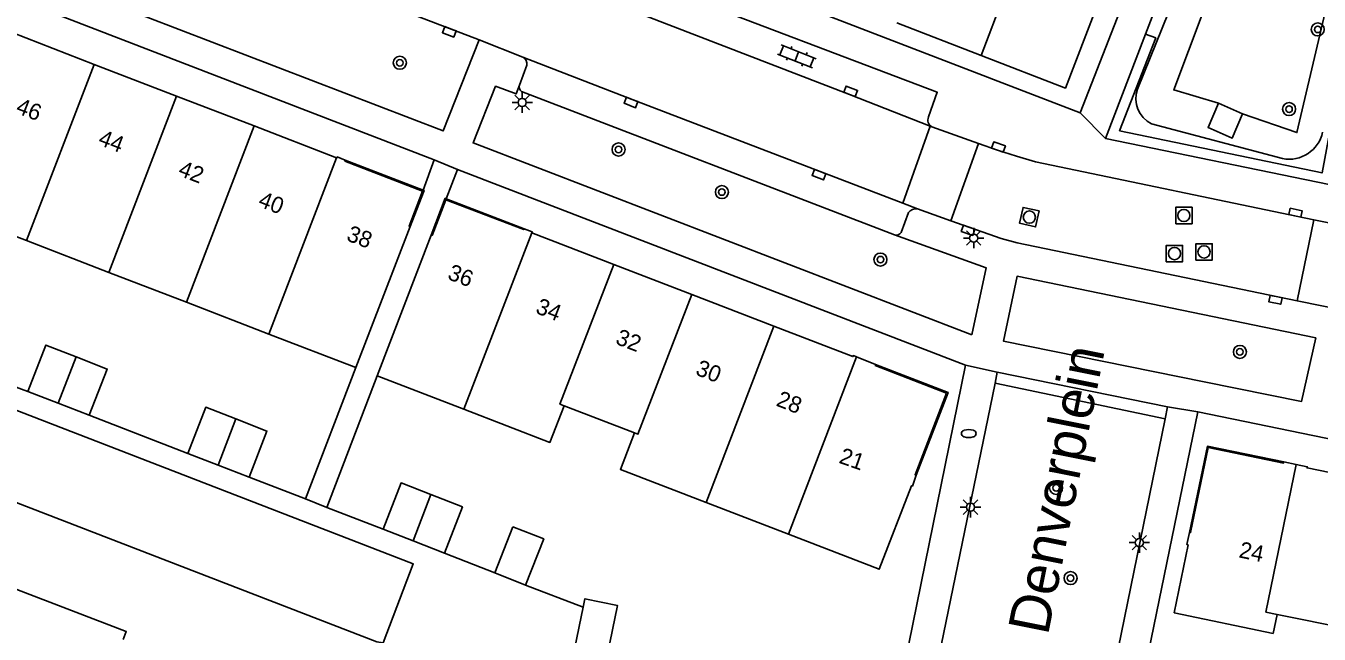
# Model space of a CAD drawing. Extents: x 132999 to 136000, y 398499 to 400501.
# Drawn here: x 134694.9 to 134774.1, y 398961.6 to 398998.8 of the extents above; entities that cross this region are included whole.
import ezdxf

# ---------------------------------------------------------------- set-up
doc = ezdxf.new("R2010")
doc.units = 0
for name, color, linetype in [('gg-afsc-erfafscheiding', 7, 'Continuous'), ('gg-afsc-muur', 7, 'Continuous'), ('gg-anno-huisnummerreeks BGT', 7, 'Continuous'), ('gg-anno-openbare ruimte label', 7, 'Continuous'), ('gg-bbg-bijgebouw', 7, 'Continuous'), ('gg-bbg-hoofdgebouw', 7, 'Continuous'), ('gg-bbg-onder overbouw', 7, 'Continuous'), ('gg-bbg-pand overbouw', 7, 'Continuous'), ('gg-bbg-tussenscheiding', 7, 'Continuous'), ('gg-knt-BGT kruinlijn', 7, 'Continuous'), ('gg-knt-bovenkant onderkant talud', 7, 'Continuous'), ('gg-knt-verharding', 7, 'Continuous'), ('gg-knt-verharding nz', 7, 'Continuous'), ('gg-kwrk-uitstroombak niveau min 01', 7, 'Continuous'), ('gt-grn-groengrens', 7, 'Continuous'), ('gt-grn-weggrens', 7, 'Continuous'), ('gt-symb-boom', 7, 'Continuous'), ('gt-symb-brandkraan', 7, 'Continuous'), ('gt-symb-klinker verharding', 7, 'Continuous'), ('gt-symb-kolk', 7, 'Continuous'), ('gt-symb-lichtmast', 7, 'Continuous'), ('gt-symb-rioolschacht', 7, 'Continuous')]:
    doc.layers.add(name, color=color, linetype=linetype)

# ---------------------------------------------------------------- blocks, each defined once
blk = doc.blocks.new('gt0-BOOM')
at = {"layer": 'gt-symb-boom'}
for radius in [0.4, 0.2]:
    blk.add_circle((0, 0), radius, dxfattribs=at)
blk = doc.blocks.new('gt0-LMAST')
at = {"layer": 'gt-symb-lichtmast'}
for p, q in [((-0.182, 0.173), (-0.447, 0.438)), ((-0.005, 0.246), (-0.005, 0.621)), ((0.172, 0.173), (0.437, 0.438)), ((-0.255, -0.004), (-0.63, -0.004)), ((-0.182, -0.181), (-0.447, -0.446)), ((-0.005, -0.254), (-0.005, -0.629)), ((0.437, -0.446), (0.172, -0.181)), ((0.245, -0.004), (0.62, -0.004))]:
    blk.add_line(p, q, dxfattribs=at)
blk.add_circle((-0.005, -0.004), 0.25, dxfattribs=at)
blk = doc.blocks.new('gt0-KOLK')
at = {"layer": 'gt-symb-kolk'}
blk.add_lwpolyline([(0, 0), (0.375, 0), (0.375, 0.4), (-0.375, 0.4), (-0.375, 0), (0, 0)], dxfattribs=at)
blk = doc.blocks.new('gt0-RS')
at = {"layer": 'gt-symb-rioolschacht'}
blk.add_lwpolyline([(-0.5, -0.5), (0.5, -0.5), (0.5, 0.5), (-0.5, 0.5)], close=True, dxfattribs=at)
blk.add_circle((0, 0), 0.375, dxfattribs=at)
blk = doc.blocks.new('gt0-BR')
at = {"layer": 'gt-symb-brandkraan'}
for centre, radius, start, end in [((-0.244, 0), 0.206, 107.56694, 252.43307), ((0.599, -2.664), 3, 106.89205, 107.56694), ((0, -0.691), 0.938, 73.10799, 106.89205), ((-0.599, -2.664), 3, 72.43309, 73.10799), ((0.244, 0), 0.206, 287.56695, 72.43309), ((0.599, 2.664), 3, 252.43307, 253.10797), ((0, 0.691), 0.938, 253.10797, 286.89206), ((-0.599, 2.664), 3, 286.89206, 287.56695)]:
    blk.add_arc(centre, radius, start, end, dxfattribs=at)
blk = doc.blocks.new('gt0-KL1')
at = {"layer": 'gt-symb-klinker verharding'}
for p, q in [((-1.15, 0.3), (1.15, 0.3)), ((-1, -0.3), (-1, 0.3)), ((-0.5, 0.3), (-0.5, 0.45)), ((0, -0.3), (0, 0.3)), ((0.5, 0.3), (0.5, 0.45)), ((1, -0.3), (1, 0.3)), ((-1.15, -0.3), (1.15, -0.3)), ((-0.5, -0.45), (-0.5, -0.3)), ((0.5, -0.45), (0.5, -0.3))]:
    blk.add_line(p, q, dxfattribs=at)

msp = doc.modelspace()

# ---------------------------------------------------------------- linework, layer by layer
at = {"layer": 'gg-afsc-erfafscheiding'}
for p, q in [((134712.01, 398969.828), (134715.102, 398977.865)), ((134704.814, 398972.614), (134698.77, 398974.947)), ((134708.558, 398971.156), (134712.01, 398969.828)), ((134723.6, 398965.302), (134720.527, 398966.523)), ((134725.496, 398964.559), (134729.013, 398963.2))]:
    msp.add_line(p, q, dxfattribs=at)
msp.add_lwpolyline([(134695.006, 398976.415), (134691.854, 398977.574), (134690.801, 398975.034)], dxfattribs=at)
at = {"layer": 'gg-afsc-muur'}
for p, q in [((134713.323, 398969.314), (134716.409, 398977.367)), ((134716.776, 398967.991), (134713.323, 398969.314))]:
    msp.add_line(p, q, dxfattribs=at)
at = {"layer": 'gg-bbg-bijgebouw'}
for p, q in [((134695.006, 398976.415), (134696.876, 398975.686)), ((134698.77, 398974.947), (134696.876, 398975.686)), ((134704.814, 398972.614), (134706.666, 398971.893)), ((134708.558, 398971.156), (134706.666, 398971.893)), ((134716.776, 398967.991), (134718.604, 398967.276)), ((134723.6, 398965.302), (134724.71, 398968.132)), ((134720.527, 398966.523), (134718.604, 398967.276)), ((134725.496, 398964.559), (134723.6, 398965.302)), ((134729.013, 398963.2), (134728.511, 398960.75))]:
    msp.add_line(p, q, dxfattribs=at)
for points in [[(134697.969, 398978.52), (134696.11, 398979.245), (134695.006, 398976.415)], [(134697.969, 398978.52), (134699.874, 398977.777), (134698.77, 398974.947)], [(134707.757, 398974.723), (134705.912, 398975.442), (134704.814, 398972.614)], [(134707.757, 398974.723), (134709.657, 398973.983), (134708.558, 398971.156)], [(134719.694, 398970.104), (134717.873, 398970.816), (134716.776, 398967.991)], [(134719.694, 398970.104), (134721.624, 398969.348), (134720.527, 398966.523)], [(134724.71, 398968.132), (134726.605, 398967.39), (134725.496, 398964.559)], [(134730.503, 398960.342), (134731.114, 398963.319), (134729.121, 398963.724), (134729.013, 398963.2)]]:
    msp.add_lwpolyline(points, dxfattribs=at)
at = {"layer": 'gg-bbg-hoofdgebouw'}
for p, q in [((134748.229, 398998.961), (134753.389, 398996.968)), ((134694.044, 398998.361), (134699.082, 398996.422)), ((134699.082, 398996.422), (134704.122, 398994.482)), ((134704.122, 398994.482), (134708.881, 398992.65)), ((134708.881, 398992.65), (134713.92, 398990.71)), ((134694.922, 398985.636), (134689.886, 398987.575)), ((134718.425, 398986.503), (134715.102, 398977.865)), ((134730.902, 398984.175), (134725.874, 398986.111)), ((134699.963, 398983.694), (134694.922, 398985.636)), ((134716.409, 398977.367), (134719.708, 398985.977)), ((134704.723, 398981.862), (134699.963, 398983.694)), ((134735.663, 398982.342), (134730.902, 398984.175)), ((134740.702, 398980.402), (134735.663, 398982.342)), ((134709.761, 398979.922), (134704.723, 398981.862)), ((134715.102, 398977.865), (134709.761, 398979.922)), ((134746.922, 398978.054), (134745.766, 398978.524)), ((134721.705, 398975.323), (134716.409, 398977.367)), ((134732.17, 398973.869), (134727.85, 398975.534)), ((134772.682, 398971.941), (134771.919, 398972.098)), ((134741.582, 398967.671), (134736.544, 398969.614)), ((134776.262, 398961.798), (134771.507, 398962.77))]:
    msp.add_line(p, q, dxfattribs=at)
for points in [[(134761.815, 399003.496), (134758.549, 398994.974), (134753.389, 398996.968)], [(134713.92, 398990.71), (134713.938, 398990.703), (134713.962, 398990.763), (134714.45, 398990.568)], [(134725.874, 398986.111), (134725.896, 398986.166), (134725.401, 398986.367)], [(134745.766, 398978.524), (134745.567, 398978.605), (134745.54, 398978.539), (134740.702, 398980.402)], [(134727.85, 398975.534), (134726.987, 398973.285), (134721.705, 398975.323)], [(134736.544, 398969.614), (134731.296, 398971.638), (134732.17, 398973.869)], [(134778.103, 398970.749), (134773.348, 398971.733), (134773.363, 398971.801), (134772.682, 398971.941)], [(134749.413, 398971.284), (134749.179, 398970.614), (134749.117, 398970.636), (134747.148, 398965.525), (134741.582, 398967.671)], [(134765.216, 398962.857), (134766.062, 398967.022), (134765.994, 398967.038), (134766.15, 398967.784)], [(134771.507, 398962.77), (134771.266, 398961.605), (134765.216, 398962.857)]]:
    msp.add_lwpolyline(points, dxfattribs=at)
at = {"layer": 'gg-bbg-onder overbouw'}
for points in [[(134719.189, 398988.671), (134714.426, 398990.507), (134714.45, 398990.568)], [(134718.425, 398986.503), (134718.36, 398986.528), (134719.189, 398988.671)], [(134720.608, 398988.141), (134719.769, 398985.954), (134719.708, 398985.977)], [(134725.401, 398986.367), (134725.379, 398986.31), (134720.608, 398988.141)], [(134749.413, 398971.284), (134749.347, 398971.307), (134751.274, 398976.306), (134746.9, 398977.999), (134746.922, 398978.054)], [(134766.15, 398967.784), (134766.219, 398967.772), (134767.296, 398972.975), (134771.905, 398972.03), (134771.919, 398972.098)]]:
    msp.add_lwpolyline(points, dxfattribs=at)
at = {"layer": 'gg-bbg-pand overbouw'}
for p, q in [((134714.45, 398990.568), (134719.212, 398988.733)), ((134725.401, 398986.367), (134720.631, 398988.202))]:
    msp.add_line(p, q, dxfattribs=at)
for points in [[(134719.212, 398988.733), (134719.273, 398988.709), (134718.425, 398986.503)], [(134720.631, 398988.202), (134720.571, 398988.225), (134719.708, 398985.977)], [(134749.413, 398971.284), (134751.364, 398976.346), (134746.922, 398978.054)], [(134766.15, 398967.784), (134767.246, 398973.056), (134771.919, 398972.098)]]:
    msp.add_lwpolyline(points, dxfattribs=at)
at = {"layer": 'gg-bbg-tussenscheiding'}
for p, q in [((134753.389, 398996.968), (134756.655, 399005.49)), ((134699.082, 398996.422), (134694.922, 398985.636)), ((134699.963, 398983.694), (134704.122, 398994.482)), ((134708.881, 398992.65), (134704.723, 398981.862)), ((134709.761, 398979.922), (134713.92, 398990.71)), ((134725.874, 398986.111), (134721.705, 398975.323)), ((134736.544, 398969.614), (134740.702, 398980.402)), ((134696.876, 398975.686), (134697.969, 398978.52)), ((134745.766, 398978.524), (134741.582, 398967.671)), ((134706.666, 398971.893), (134707.757, 398974.723)), ((134719.694, 398970.104), (134718.604, 398967.276))]:
    msp.add_line(p, q, dxfattribs=at)
for points in [[(134727.85, 398975.534), (134727.597, 398975.632), (134730.902, 398984.175)], [(134735.663, 398982.342), (134732.368, 398973.793), (134732.17, 398973.869)], [(134772.682, 398971.941), (134770.825, 398962.909), (134771.507, 398962.77)]]:
    msp.add_lwpolyline(points, dxfattribs=at)
at = {"layer": 'gg-knt-BGT kruinlijn'}
for p, q in [((134762.96, 398994.899), (134769.594, 399011.345)), ((134771.845, 398990.661), (134763.824, 398992.785))]:
    msp.add_line(p, q, dxfattribs=at)
for centre, radius, start, end in [((134764.578, 398994.327), 1.716, 160.52776, 243.93229), ((134772.258, 398992.709), 2.089, 258.60038, 347.99015)]:
    msp.add_arc(centre, radius, start, end, dxfattribs=at)
at = {"layer": 'gg-knt-bovenkant onderkant talud'}
msp.add_lwpolyline([(134769.402, 398993.391), (134772.73, 398992.252), (134778.517, 399016.86), (134773.988, 399018.256), (134765.18, 398994.862), (134767.92, 398994.038)], dxfattribs=at)
at = {"layer": 'gg-knt-verharding'}
for p, q in [((134763.45, 398998.277), (134768.617, 399011.739)), ((134759.461, 398993.458), (134763.147, 399002.937)), ((134712.21, 399001.917), (134722.658, 398997.93)), ((134722.658, 398997.93), (134725.327, 398996.869)), ((134760.997, 398991.886), (134763.45, 398998.277)), ((134748.584, 398987.931), (134750.277, 398992.638)), ((134750.368, 398992.602), (134753.236, 398991.583)), ((134751.536, 398986.855), (134753.236, 398991.583)), ((134774.707, 398989.076), (134760.997, 398991.886)), ((134719.212, 398988.733), (134719.898, 398990.572)), ((134720.631, 398988.202), (134721.32, 398989.996)), ((134721.32, 398989.996), (134752.427, 398978.008)), ((134719.189, 398988.671), (134719.212, 398988.733)), ((134720.608, 398988.141), (134720.631, 398988.202)), ((134748.584, 398987.931), (134749.484, 398987.588)), ((134749.484, 398987.588), (134751.536, 398986.855)), ((134772.75, 398981.947), (134773.756, 398986.911)), ((134773.756, 398986.911), (134776.76, 398986.287)), ((134772.75, 398981.947), (134775.756, 398981.332)), ((134748.105, 398956.767), (134752.427, 398978.008)), ((134754.239, 398976.917), (134754.376, 398977.583)), ((134754.376, 398977.583), (134764.81, 398975.462)), ((134766.657, 398975.16), (134761.714, 398951.095)), ((134764.81, 398975.462), (134764.659, 398974.727)), ((134800.206, 398968.285), (134766.657, 398975.16)), ((134764.659, 398974.727), (134751.529, 398910.667)), ((134713.323, 398969.314), (134712.01, 398969.828))]:
    msp.add_line(p, q, dxfattribs=at)
for points in [[(134719.898, 398990.572), (134687.614, 399003.027), (134671.939, 399011.109)], [(134697.646, 399005.408), (134696.199, 399001.666), (134720.449, 398992.345), (134722.658, 398997.93)], [(134737.909, 399002.948), (134737.486, 399001.916), (134759.461, 398993.458)], [(134733.351, 398999.67), (134733.891, 399001.113), (134750.703, 398994.711), (134750.164, 398993.203)], [(134725.115, 398995.155), (134725.563, 398996.363), (134725.573, 398996.518), (134725.529, 398996.667), (134725.443, 398996.786), (134725.327, 398996.869)], [(134752.811, 398979.865), (134722.279, 398991.614), (134723.653, 398995.083), (134724.915, 398994.615), (134725.115, 398995.155)], [(134748.085, 398985.985), (134725.25, 398994.759), (134725.17, 398994.84), (134725.119, 398994.938), (134725.101, 398995.044), (134725.115, 398995.155)], [(134753.236, 398991.583), (134754.383, 398991.176), (134755.55, 398990.798), (134756.724, 398990.451), (134773.756, 398986.911)], [(134749.484, 398987.588), (134749.328, 398987.579), (134749.183, 398987.534), (134749.051, 398987.454), (134748.945, 398987.348), (134748.484, 398986.143), (134748.411, 398986.046), (134748.303, 398985.982), (134748.191, 398985.965), (134748.085, 398985.985)], [(134751.536, 398986.855), (134754.617, 398985.759), (134755.597, 398985.492), (134772.75, 398981.947)], [(134748.085, 398985.985), (134753.699, 398983.966), (134752.811, 398979.865)], [(134767.038, 398977.003), (134754.764, 398979.475), (134755.591, 398983.452), (134773.893, 398979.691)], [(134773.893, 398979.691), (134773.013, 398975.799), (134767.038, 398977.003)], [(134731.725, 398907.045), (134743.253, 398923.393), (134743.37, 398924.116), (134754.239, 398976.917)]]:
    msp.add_lwpolyline(points, dxfattribs=at)
msp.add_arc((134750.606, 398993.018), 0.48, 157.31323, 240.18471, dxfattribs=at)
at = {"layer": 'gg-knt-verharding nz'}
msp.add_line((134750.277, 398992.638), (134750.368, 398992.602), dxfattribs=at)
for points in [[(134732.828, 398999.382), (134745.325, 398994.584), (134750.277, 398992.638)], [(134725.327, 398996.869), (134732.023, 398994.28), (134748.584, 398987.931)], [(134690.686, 398971.005), (134692.585, 398975.91), (134718.616, 398965.868), (134716.766, 398961.028)], [(134716.766, 398961.028), (134716.393, 398961.09), (134690.686, 398971.005)], [(134687.633, 398966.87), (134701.035, 398961.718), (134700.847, 398961.232)]]:
    msp.add_lwpolyline(points, dxfattribs=at)
at = {"layer": 'gg-kwrk-uitstroombak niveau min 01'}
msp.add_line((134767.92, 398994.038), (134769.402, 398993.391), dxfattribs=at)
msp.add_lwpolyline([(134769.402, 398993.391), (134768.764, 398991.909), (134767.282, 398992.555), (134767.92, 398994.038)], dxfattribs=at)
at = {"layer": 'gt-grn-groengrens'}
msp.add_line((134754.239, 398976.917), (134764.659, 398974.727), dxfattribs=at)
msp.add_lwpolyline([(134763.45, 398998.277), (134764.077, 398998.037), (134761.871, 398992.361), (134774.265, 398989.781), (134775.134, 398994.393), (134775.767, 398994.263)], dxfattribs=at)
at = {"layer": 'gt-grn-weggrens'}
for p, q in [((134760.997, 398991.886), (134759.461, 398993.458)), ((134721.32, 398989.996), (134719.898, 398990.572)), ((134752.427, 398978.008), (134754.376, 398977.583)), ((134766.657, 398975.16), (134764.81, 398975.462))]:
    msp.add_line(p, q, dxfattribs=at)

# ---------------------------------------------------------------- block references
at = {"layer": 'gt-symb-boom'}
for p, rotation in [((134773.998, 398998.561), -114.47133802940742), ((134717.792, 398996.518), -114.4713380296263), ((134772.244, 398993.684), -114.47133802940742), ((134731.188, 398991.214), -114.47133802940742), ((134737.515, 398988.608), -114.47133802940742), ((134747.222, 398984.475), -114.4713380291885), ((134769.235, 398978.827), -114.4713380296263)]:
    msp.add_blockref('gt0-BOOM', p, dxfattribs=dict(at, rotation=rotation))
for p in [(134757.979, 398970.509), (134758.866, 398964.989)]:
    msp.add_blockref('gt0-BOOM', p, dxfattribs=at)
at = {"layer": 'gt-symb-brandkraan'}
msp.add_blockref('gt0-BR', (134752.63, 398973.829), dxfattribs=at)
at = {"layer": 'gt-symb-klinker verharding', "rotation": -21.53536487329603}
msp.add_blockref('gt0-KL1', (134742.101, 398996.908), dxfattribs=at)
at = {"layer": 'gt-symb-kolk'}
for p, rotation in [((134720.888, 398998.598), 159.07372477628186), ((134745.325, 398994.584), -21.00564431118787), ((134732.023, 398994.28), 158.86398895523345), ((134754.383, 398991.176), -19.55284808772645), ((134743.53, 398989.862), 158.99435568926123), ((134772.598, 398987.15), -11.7435994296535), ((134752.654, 398986.455), 160.33749056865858), ((134771.452, 398982.212), 168.31499071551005)]:
    msp.add_blockref('gt0-KOLK', p, dxfattribs=dict(at, rotation=rotation))
at = {"layer": 'gt-symb-lichtmast'}
for p in [(134725.291, 398994.089), (134752.937, 398985.795), (134752.742, 398969.332), (134763.085, 398967.163)]:
    msp.add_blockref('gt0-LMAST', p, dxfattribs=at)
at = {"layer": 'gt-symb-rioolschacht', "rotation": 167.51408227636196}
msp.add_blockref('gt0-RS', (134756.341, 398987.075), dxfattribs=at)
at = {"layer": 'gt-symb-rioolschacht'}
for p in [(134765.801, 398987.174), (134765.227, 398984.844), (134767.037, 398984.943)]:
    msp.add_blockref('gt0-RS', p, dxfattribs=at)

# ---------------------------------------------------------------- texts
at = {"layer": 'gg-anno-huisnummerreeks BGT'}
for s, rotation, p in [('46', 338.9, (134694.221, 398993.471)), ('44', 338.9, (134699.26, 398991.532)), ('42', 338.9, (134704.159, 398989.646)), ('40', 338.9, (134709.058, 398987.76)), ('38', 338.9, (134714.464, 398985.67)), ('36', 339, (134720.656, 398983.302)), ('34', 338.9, (134726.046, 398981.223)), ('32', 338.9, (134730.94, 398979.339)), ('30', 338.9, (134735.84, 398977.452)), ('28', 338.9, (134740.779, 398975.551)), ('21', 340.7, (134744.622, 398972.053)), ('24', 348.2, (134769.124, 398966.262))]:
    msp.add_text(s, height=1, rotation=rotation, dxfattribs=at).set_placement(p)
at = {"layer": 'gg-anno-openbare ruimte label'}
msp.add_text('Denverplein', height=2.5, rotation=78.7, dxfattribs=at).set_placement((134757.474, 398961.433))

doc.saveas('drawing.dxf')
